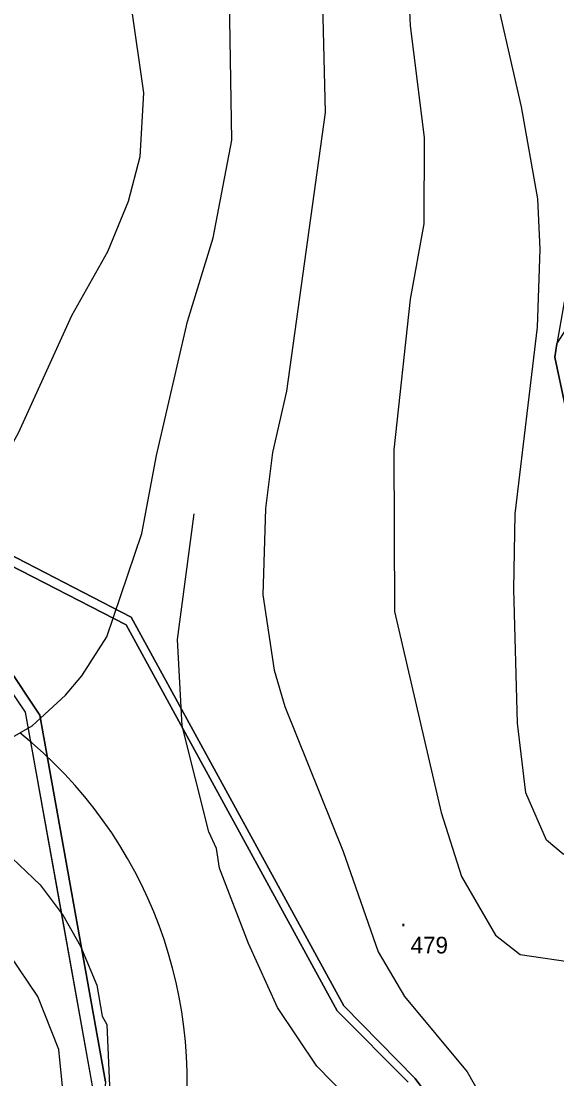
# Model space of a CAD drawing. Extents: x -510989 to -501240, y -1184665 to -1176089.
# Drawn here: x -510432.6 to -510240.4, y -1178334.5 to -1177955.3 of the extents above; entities that cross this region are included whole.
import ezdxf

# ---------------------------------------------------------------- set-up
doc = ezdxf.new("R2010")
doc.units = 0
for name, color, linetype in [('lesni_pozemek', 7, 'Continuous'), ('NAVRH_rozvodnice', 7, 'Continuous'), ('orna_puda', 7, 'Continuous'), ('ostatni_plocha_x_ostatni_komunikace', 7, 'Continuous'), ('popis', 7, 'Continuous'), ('STAV_povodi', 7, 'Continuous'), ('vrstevnice_01', 7, 'Continuous'), ('vrstevnice_02', 7, 'Continuous'), ('vrstevnice_03', 7, 'Continuous'), ('vrstevnice_05', 7, 'Continuous')]:
    doc.layers.add(name, color=color, linetype=linetype)

msp = doc.modelspace()

# ---------------------------------------------------------------- linework, layer by layer
at = {"layer": 'lesni_pozemek'}
for points in [[(-510189.41, -1177934.52), (-510198.81, -1177963.46), (-510205.37, -1177988.67), (-510224.04, -1178022.91), (-510236.77, -1178049.95), (-510240.38, -1178070.99), (-510241.2, -1178075.75), (-510233.74, -1178110.71), (-510233.66, -1178125.3), (-510215.51, -1178161.2), (-510194.26, -1178190.6), (-510190.68, -1178195.56), (-510160.13, -1178209.33), (-510127.15, -1178265.25), (-510095.33, -1178301.71), (-510084.96, -1178307.4), (-510073.4, -1178308.05), (-510063.41, -1178314.85), (-510049.21, -1178321.31), (-509991.93, -1178379.18)], [(-510272.59, -1178359.57), (-510291.21, -1178334.45), (-510316.89, -1178308.41), (-510393.2, -1178168.97), (-510478.78, -1178124.83)], [(-510402.34, -1178335.6), (-510425.86, -1178204.15), (-510474.81, -1178130.78), (-510394.9, -1178171.72), (-510319.23, -1178310.15), (-510293.76, -1178335.76)]]:
    msp.add_lwpolyline(points, dxfattribs=at)
at = {"layer": 'NAVRH_rozvodnice'}
msp.add_arc((-510533.08, -1178335.38), 160, 349.5123, 51.304, dxfattribs=at)
at = {"layer": 'orna_puda'}
msp.add_lwpolyline([(-509992.84, -1178367.99), (-510033.53, -1178328.73), (-510061.37, -1178307.23), (-510171.11, -1178174.19), (-510194.26, -1178190.6), (-510215.51, -1178161.2), (-510233.66, -1178125.3), (-510233.74, -1178110.71), (-510241.2, -1178075.75), (-510240.38, -1178070.99), (-510228.47, -1178052.46), (-510228.62, -1178044.97), (-510215.39, -1178019.77), (-510202.64, -1177991), (-510187.83, -1177934.64)], dxfattribs=at)
at = {"layer": 'ostatni_plocha_x_ostatni_komunikace'}
for points in [[(-510523.48, -1177921.32), (-510513.02, -1178041.26), (-510501.95, -1178090.1), (-510478.78, -1178124.83), (-510474.81, -1178130.78), (-510425.86, -1178204.15), (-510402.34, -1178335.6), (-510408.67, -1178405.28), (-510421.14, -1178466.58), (-510420.88, -1178577.47), (-510381.04, -1178734.06), (-510385.72, -1178760.29), (-510385.28, -1178779.31), (-510386.97, -1178787.83), (-510388.81, -1178797.11), (-510396.72, -1178813.98), (-510397.46, -1178856.26), (-510399.61, -1178885.48), (-510409.14, -1178923.55), (-510423.37, -1178958.53), (-510430.57, -1179020.06), (-510429.46, -1179039.96), (-510430.62, -1179056.54), (-510433.11, -1179091.84)], [(-510441, -1179151), (-510432, -1179041), (-510433, -1179020), (-510429, -1178989), (-510426, -1178956), (-510412, -1178922), (-510407, -1178903), (-510402, -1178885), (-510400, -1178857), (-510399, -1178813), (-510391, -1178796), (-510388.94, -1178787.75), (-510387, -1178780), (-510388, -1178760), (-510384, -1178734), (-510425, -1178577), (-510425, -1178466), (-510413, -1178406), (-510407, -1178337), (-510431, -1178203), (-510507, -1178091), (-510517, -1178037), (-510522, -1177979), (-510527, -1177923)], [(-510478.78, -1178124.83), (-510393.2, -1178168.97), (-510316.89, -1178308.41), (-510291.21, -1178334.45), (-510272.59, -1178359.57)], [(-510293.76, -1178335.76), (-510319.23, -1178310.15), (-510394.9, -1178171.72), (-510474.81, -1178130.78)]]:
    msp.add_lwpolyline(points, dxfattribs=at)
at = {"layer": 'popis'}
msp.add_lwpolyline([(-510407, -1178337), (-510419, -1178270), (-510431, -1178203), (-510469, -1178147)], dxfattribs=at)
at = {"layer": 'STAV_povodi'}
msp.add_arc((-510533.08, -1178335.38), 160, 349.5123, 51.304, dxfattribs=at)
at = {"layer": 'vrstevnice_01'}
for points in [[(-510402.5, -1177885), (-510388.69, -1177981), (-510390.09, -1178004), (-510394.19, -1178020), (-510401.69, -1178038), (-510414.5, -1178061), (-510433.69, -1178103), (-510444.91, -1178123), (-510449.69, -1178128), (-510460.81, -1178137), (-510467.19, -1178141), (-510486, -1178147), (-510498.19, -1178147), (-510511.41, -1178143), (-510527.41, -1178134), (-510543.41, -1178119), (-510553.09, -1178103), (-510558.59, -1178091), (-510567.09, -1178064), (-510581.91, -1177990), (-510587.31, -1177971), (-510592.5, -1177958), (-510604.91, -1177938)], [(-510325.5, -1177910), (-510323.5, -1177988), (-510337.41, -1178088), (-510342.41, -1178110), (-510344.91, -1178130), (-510345.91, -1178161), (-510341.81, -1178188), (-510338, -1178201), (-510317.09, -1178253), (-510304.5, -1178289), (-510295.09, -1178305), (-510272.59, -1178332), (-510259.59, -1178355)], [(-510166.91, -1178336), (-510182.81, -1178302), (-510194.59, -1178268), (-510199.19, -1178262), (-510208, -1178257), (-510214, -1178256), (-510230.59, -1178257), (-510238.19, -1178254), (-510244.09, -1178249), (-510251.59, -1178232), (-510254.5, -1178207), (-510255.91, -1178159), (-510255.41, -1178132), (-510247.41, -1178065), (-510246.41, -1178037), (-510247.31, -1178019), (-510253.09, -1177986), (-510262.41, -1177945)], [(-510434.81, -1178432), (-510425.31, -1178399), (-510419.81, -1178372), (-510417.31, -1178342), (-510419.09, -1178324), (-510426.69, -1178305), (-510436.81, -1178290)]]:
    msp.add_lwpolyline(points, dxfattribs=at)
at = {"layer": 'vrstevnice_02'}
for points in [[(-510410.81, -1178190), (-510401.91, -1178176), (-510389.31, -1178139), (-510384, -1178111), (-510372.91, -1178063), (-510363.69, -1178033), (-510357, -1177998), (-510358.09, -1177933)], [(-510293.81, -1177941), (-510293.09, -1177957), (-510288.09, -1177997), (-510288.19, -1178028), (-510293.09, -1178055), (-510298.91, -1178109), (-510298.69, -1178167), (-510281.91, -1178239), (-510274.69, -1178262), (-510262.41, -1178283), (-510253.59, -1178290), (-510232.41, -1178293), (-510224.31, -1178299), (-510221.31, -1178302), (-510214.19, -1178316), (-510198, -1178376)], [(-510636.91, -1177945), (-510623.5, -1177959), (-510618.41, -1177967), (-510608.69, -1177988), (-510604.81, -1177999), (-510598.19, -1178036), (-510596.09, -1178088), (-510593.91, -1178114), (-510588.59, -1178135), (-510581.81, -1178151), (-510564.69, -1178174), (-510556.31, -1178182), (-510535.5, -1178196), (-510519.09, -1178204), (-510477.19, -1178219), (-510468.91, -1178221), (-510457.69, -1178220), (-510437.41, -1178213), (-510428.69, -1178208), (-510416.69, -1178197), (-510410.81, -1178190)]]:
    msp.add_lwpolyline(points, dxfattribs=at)
at = {"layer": 'vrstevnice_03'}
for points in [[(-510256.91, -1178473), (-510258.09, -1178450), (-510262.81, -1178429), (-510270.09, -1178406), (-510281.41, -1178381), (-510295.19, -1178362), (-510326.5, -1178330), (-510340.69, -1178309), (-510351, -1178286), (-510361.5, -1178259), (-510362.5, -1178252), (-510365.31, -1178246), (-510374.91, -1178208), (-510376.5, -1178177), (-510370.59, -1178132)], [(-510481.69, -1178234), (-510463.81, -1178239), (-510452.31, -1178244), (-510438.31, -1178253), (-510425.81, -1178265), (-510417.5, -1178276), (-510411.31, -1178287), (-510405.41, -1178301), (-510403.59, -1178312), (-510401.91, -1178315), (-510400.91, -1178337), (-510407.09, -1178373), (-510411.59, -1178391)]]:
    msp.add_lwpolyline(points, dxfattribs=at)

# ---------------------------------------------------------------- texts
at = {"layer": 'vrstevnice_05'}
for s, p in [('.', (-510296.59, -1178279.82)), ('479', (-510292.88, -1178289.58))]:
    msp.add_text(s, height=6, dxfattribs=at).set_placement(p)

doc.saveas('drawing.dxf')
